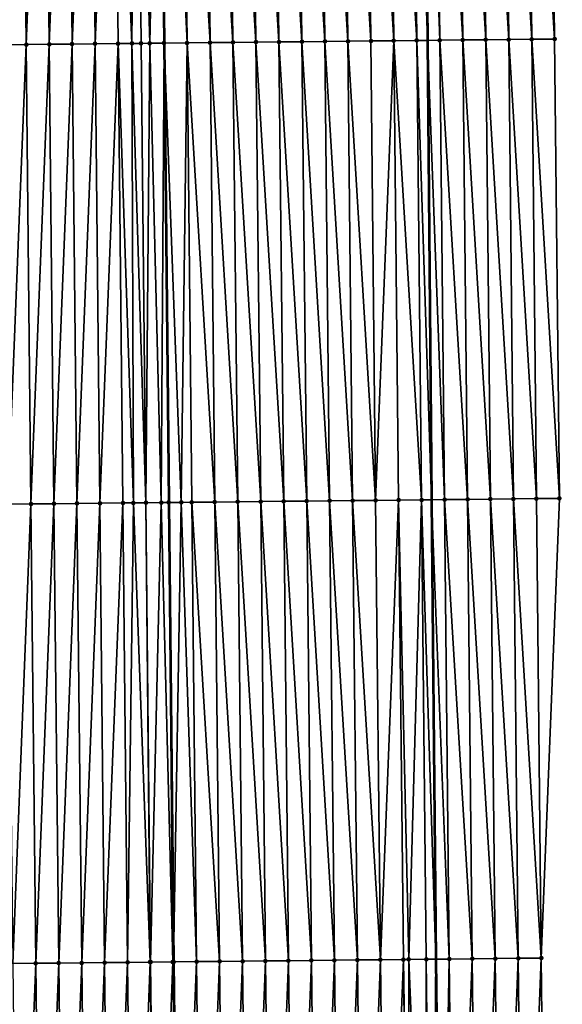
# Model space of a CAD drawing. Header units: feet. Extents: x 2007189 to 2022806, y 818621 to 837694.
# Tile 306 of 656: x 2011379 to 2011403, y 828425 to 828468. Entities that reach past the tile are written whole.
import ezdxf

# ---------------------------------------------------------------- set-up
doc = ezdxf.new("R2010")
doc.units = ezdxf.units.FT
doc.header["$MEASUREMENT"] = 0
for name, color, linetype, lineweight in [('EP_Travel Lane', 172, 'Continuous', 53), ('Road Shots', 141, 'Continuous', 100), ('Road X-Section', 40, 'Continuous', 13), ('STRIPING', 60, 'Continuous', 53)]:
    doc.layers.add(name, color=color, linetype=linetype, lineweight=lineweight)
doc.layers.add('I-77-MM17-21_SB-Surface-Border', color=7, linetype='Continuous')
doc.layers.add('I-77-MM17-21_SB-Surface-TIN', color=7, linetype='Continuous')

msp = doc.modelspace()

# ---------------------------------------------------------------- linework, layer by layer
at = {"layer": 'EP_Travel Lane'}
msp.add_polyline3d([(2011395.58455164, 828607.3902502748, 314.5817992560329), (2011395.768281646, 828587.3914331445, 314.459898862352), (2011395.952013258, 828567.3924413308, 314.361462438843), (2011396.135741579, 828547.3938077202, 314.214938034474), (2011396.319470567, 828527.3951014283, 314.0781827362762), (2011396.503200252, 828507.3963193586, 313.9515696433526), (2011396.686926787, 828487.3978801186, 313.7789906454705), (2011396.870653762, 828467.3993930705, 313.6128010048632), (2011397.054381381, 828447.4008358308, 313.4560295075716), (2011397.238109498, 828427.4022243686, 313.3065585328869), (2011397.466386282, 828407.4191252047, 313.202241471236), (2011397.702721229, 828387.420848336, 313.0820185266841), (2011397.939057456, 828367.4224631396, 312.9877514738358), (2011398.175394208, 828347.4240335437, 312.9041139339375)], dxfattribs=at)
at = {"layer": 'I-77-MM17-21_SB-Surface-Border', "color": 3, "linetype": 'Continuous', "lineweight": -3}
msp.add_polyline3d([(2011398.958411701, 828607.4260055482, 314.4802499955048), (2011400.165808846, 828587.4380073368, 314.3315114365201), (2011400.373261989, 828567.4394243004, 314.2112514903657), (2011400.580713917, 828547.4409584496, 314.0752339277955), (2011400.788166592, 828527.4424205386, 313.9489078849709), (2011401.995561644, 828507.4546241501, 313.773077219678), (2011402.203010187, 828487.4564845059, 313.5933249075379), (2011402.410460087, 828467.4582141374, 313.4310772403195), (2011402.617910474, 828447.4598968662, 313.2751229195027), (2011401.825418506, 828427.450835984, 313.1689540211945), (2011402.052226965, 828407.4726198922, 313.0491666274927), (2011402.282727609, 828387.4741896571, 312.9495928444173), (2011402.513229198, 828367.4756775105, 312.8696366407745), (2011402.743730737, 828347.4771696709, 312.788627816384)], dxfattribs=at)
at = {"layer": 'I-77-MM17-21_SB-Surface-TIN', "color": 128, "linetype": 'Continuous', "lineweight": -3}
for points in [[(2011385.416961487, 828487.2805172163, 313.8400479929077), (2011385.411385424, 828467.2801110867, 313.6678773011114), (2011385.481719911, 828487.2811886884, 313.8400872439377)], [(2011386.411338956, 828467.290505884, 313.6649406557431), (2011385.481719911, 828487.2811886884, 313.8400872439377), (2011385.411385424, 828467.2801110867, 313.6678773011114)], [(2011386.411338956, 828467.290505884, 313.6649406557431), (2011386.203889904, 828487.288694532, 313.8381434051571), (2011385.481719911, 828487.2811886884, 313.8400872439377)], [(2011387.411284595, 828467.3009328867, 313.657672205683), (2011387.203835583, 828487.299117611, 313.8314020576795), (2011386.203889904, 828487.288694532, 313.8381434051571)], [(2011386.411338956, 828467.290505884, 313.6649406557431), (2011387.411284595, 828467.3009328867, 313.657672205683), (2011386.203889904, 828487.288694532, 313.8381434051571)], [(2011388.411230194, 828467.3113637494, 313.6498858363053), (2011388.203781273, 828487.3095396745, 313.8247969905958), (2011387.203835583, 828487.299117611, 313.8314020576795)], [(2011387.411284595, 828467.3009328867, 313.657672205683), (2011388.411230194, 828467.3113637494, 313.6498858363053), (2011387.203835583, 828487.299117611, 313.8314020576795)], [(2011389.411176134, 828467.3217616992, 313.646515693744), (2011389.2037271, 828487.3199485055, 313.8199674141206), (2011388.203781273, 828487.3095396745, 313.8247969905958)], [(2011388.411230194, 828467.3113637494, 313.6498858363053), (2011389.411176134, 828467.3217616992, 313.646515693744), (2011388.203781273, 828487.3095396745, 313.8247969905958)], [(2011390.411122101, 828467.3321570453, 313.643494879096), (2011390.203673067, 828487.3303439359, 313.8169359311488), (2011389.2037271, 828487.3199485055, 313.8199674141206)], [(2011389.411176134, 828467.3217616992, 313.646515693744), (2011390.411122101, 828467.3321570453, 313.643494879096), (2011389.2037271, 828487.3199485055, 313.8199674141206)], [(2011391.411068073, 828467.3425519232, 313.6405368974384), (2011391.203618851, 828487.3407569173, 313.8115494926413), (2011390.203673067, 828487.3303439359, 313.8169359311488)], [(2011390.411122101, 828467.3321570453, 313.643494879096), (2011391.411068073, 828467.3425519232, 313.6405368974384), (2011390.203673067, 828487.3303439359, 313.8169359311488)], [(2011392.411014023, 828467.3529489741, 313.6372873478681), (2011392.203564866, 828487.3511476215, 313.8091521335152), (2011391.203618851, 828487.3407569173, 313.8115494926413)], [(2011391.411068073, 828467.3425519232, 313.6405368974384), (2011392.411014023, 828467.3529489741, 313.6372873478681), (2011391.203618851, 828487.3407569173, 313.8115494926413)], [(2011393.410959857, 828467.3633571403, 313.6325463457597), (2011393.203510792, 828487.361547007, 313.8055899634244), (2011392.203564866, 828487.3511476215, 313.8091521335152)], [(2011392.411014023, 828467.3529489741, 313.6372873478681), (2011393.410959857, 828467.3633571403, 313.6325463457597), (2011392.203564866, 828487.3511476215, 313.8091521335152)], [(2011394.410905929, 828467.3737423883, 313.6308804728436), (2011394.203456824, 828487.3719361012, 313.8034086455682), (2011393.203510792, 828487.361547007, 313.8055899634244)], [(2011393.410959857, 828467.3633571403, 313.6325463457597), (2011394.410905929, 828467.3737423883, 313.6308804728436), (2011393.203510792, 828487.361547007, 313.8055899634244)], [(2011395.410852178, 828467.3841104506, 313.6315205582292), (2011395.203402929, 828487.3823181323, 313.8021750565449), (2011394.203456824, 828487.3719361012, 313.8034086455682)], [(2011394.410905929, 828467.3737423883, 313.6308804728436), (2011395.410852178, 828467.3841104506, 313.6315205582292), (2011394.203456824, 828487.3719361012, 313.8034086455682)], [(2011396.410797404, 828467.3945773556, 313.6188981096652), (2011396.203348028, 828487.3927972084, 313.787920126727), (2011395.203402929, 828487.3823181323, 313.8021750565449)], [(2011395.410852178, 828467.3841104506, 313.6315205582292), (2011396.410797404, 828467.3945773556, 313.6188981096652), (2011395.203402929, 828487.3823181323, 313.8021750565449)], [(2011396.203348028, 828487.3927972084, 313.787920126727), (2011396.870653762, 828467.3993930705, 313.6128010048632), (2011396.686926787, 828487.3978801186, 313.7789906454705)], [(2011396.410797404, 828467.3945773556, 313.6188981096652), (2011396.870653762, 828467.3993930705, 313.6128010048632), (2011396.203348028, 828487.3927972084, 313.787920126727)], [(2011397.410742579, 828467.405048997, 313.6056401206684), (2011397.203292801, 828487.4033076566, 313.7694557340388), (2011396.686926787, 828487.3978801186, 313.7789906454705)], [(2011397.410742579, 828467.405048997, 313.6056401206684), (2011396.686926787, 828487.3978801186, 313.7789906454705), (2011396.870653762, 828467.3993930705, 313.6128010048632)], [(2011398.410686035, 828467.4156864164, 313.5701383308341), (2011398.203235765, 828487.4139925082, 313.7275901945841), (2011397.203292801, 828487.4033076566, 313.7694557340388)], [(2011397.410742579, 828467.405048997, 313.6056401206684), (2011398.410686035, 828467.4156864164, 313.5701383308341), (2011397.203292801, 828487.4033076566, 313.7694557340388)], [(2011399.410629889, 828467.4262854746, 313.5397837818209), (2011399.203179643, 828487.424589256, 313.6975462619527), (2011398.203235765, 828487.4139925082, 313.7275901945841)], [(2011398.410686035, 828467.4156864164, 313.5701383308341), (2011399.410629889, 828467.4262854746, 313.5397837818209), (2011398.203235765, 828487.4139925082, 313.7275901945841)], [(2011400.410573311, 828467.4369262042, 313.5038378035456), (2011400.203123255, 828487.4352116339, 313.6640633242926), (2011399.203179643, 828487.424589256, 313.6975462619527)], [(2011399.410629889, 828467.4262854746, 313.5397837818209), (2011400.410573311, 828467.4369262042, 313.5038378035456), (2011399.203179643, 828487.424589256, 313.6975462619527)], [(2011401.41051669, 828467.4475710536, 313.467339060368), (2011401.203066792, 828487.4458412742, 313.6296059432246), (2011400.203123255, 828487.4352116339, 313.6640633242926)], [(2011400.410573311, 828467.4369262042, 313.5038378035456), (2011401.41051669, 828467.4475710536, 313.467339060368), (2011400.203123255, 828487.4352116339, 313.6640633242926)], [(2011402.410460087, 828467.4582141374, 313.4310772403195), (2011402.203010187, 828487.4564845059, 313.5933249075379), (2011401.203066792, 828487.4458412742, 313.6296059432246)], [(2011401.41051669, 828467.4475710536, 313.467339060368), (2011402.410460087, 828467.4582141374, 313.4310772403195), (2011401.203066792, 828487.4458412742, 313.6296059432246)], [(2011378.411765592, 828467.2078855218, 313.6163278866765), (2011379.204262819, 828487.2164394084, 313.7905452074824), (2011378.204315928, 828487.2061331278, 313.7816147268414)], [(2011378.411765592, 828467.2078855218, 313.6163278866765), (2011379.411712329, 828467.2182067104, 313.6232573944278), (2011379.204262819, 828487.2164394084, 313.7905452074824)], [(2011379.411712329, 828467.2182067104, 313.6232573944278), (2011380.204209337, 828487.2267815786, 313.7946600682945), (2011379.204262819, 828487.2164394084, 313.7905452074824)], [(2011379.411712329, 828467.2182067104, 313.6232573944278), (2011380.411658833, 828467.2285502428, 313.6271888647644), (2011380.204209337, 828487.2267815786, 313.7946600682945)], [(2011380.411658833, 828467.2285502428, 313.6271888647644), (2011381.204155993, 828487.2371105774, 313.8005422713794), (2011380.204209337, 828487.2267815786, 313.7946600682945)], [(2011380.411658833, 828467.2285502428, 313.6271888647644), (2011381.411605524, 828467.238875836, 313.6335273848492), (2011381.204155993, 828487.2371105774, 313.8005422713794)], [(2011381.411605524, 828467.238875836, 313.6335273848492), (2011382.204102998, 828487.247405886, 313.8109449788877), (2011381.204155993, 828487.2371105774, 313.8005422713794)], [(2011381.411605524, 828467.238875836, 313.6335273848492), (2011382.411552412, 828467.2491824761, 313.6424090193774), (2011382.204102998, 828487.247405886, 313.8109449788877)], [(2011382.411552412, 828467.2491824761, 313.6424090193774), (2011383.204050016, 828487.2576999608, 313.8215132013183), (2011382.204102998, 828487.247405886, 313.8109449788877)], [(2011382.411552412, 828467.2491824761, 313.6424090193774), (2011383.411499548, 828467.2594650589, 313.6545186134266), (2011383.204050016, 828487.2576999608, 313.8215132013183)], [(2011384.015725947, 828467.2656701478, 313.6629424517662), (2011384.203997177, 828487.2679802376, 313.8339328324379), (2011383.204050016, 828487.2576999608, 313.8215132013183)], [(2011383.411499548, 828467.2594650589, 313.6545186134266), (2011384.015725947, 828467.2656701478, 313.6629424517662), (2011383.204050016, 828487.2576999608, 313.8215132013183)], [(2011384.015725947, 828467.2656701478, 313.6629424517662), (2011384.41144674, 828467.2697422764, 313.6673480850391), (2011384.203997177, 828487.2679802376, 313.8339328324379)], [(2011384.792637, 828467.2736838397, 313.6690482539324), (2011385.203936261, 828487.2783105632, 313.8396264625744), (2011384.203997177, 828487.2679802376, 313.8339328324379)], [(2011384.41144674, 828467.2697422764, 313.6673480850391), (2011384.792637, 828467.2736838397, 313.6690482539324), (2011384.203997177, 828487.2679802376, 313.8339328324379)], [(2011384.792637, 828467.2736838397, 313.6690482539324), (2011385.411385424, 828467.2801110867, 313.6678773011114), (2011385.203936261, 828487.2783105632, 313.8396264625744)], [(2011385.416961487, 828487.2805172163, 313.8400479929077), (2011385.203936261, 828487.2783105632, 313.8396264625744), (2011385.411385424, 828467.2801110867, 313.6678773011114)], [(2011378.619215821, 828447.2095834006, 313.4583557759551), (2011379.411712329, 828467.2182067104, 313.6232573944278), (2011378.411765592, 828467.2078855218, 313.6163278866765)], [(2011378.619215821, 828447.2095834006, 313.4583557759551), (2011379.619162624, 828447.219898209, 313.4661407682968), (2011379.411712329, 828467.2182067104, 313.6232573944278)], [(2011379.619162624, 828447.219898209, 313.4661407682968), (2011380.411658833, 828467.2285502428, 313.6271888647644), (2011379.411712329, 828467.2182067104, 313.6232573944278)], [(2011379.619162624, 828447.219898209, 313.4661407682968), (2011380.619108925, 828447.23026137, 313.467437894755), (2011380.411658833, 828467.2285502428, 313.6271888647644)], [(2011380.619108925, 828447.23026137, 313.467437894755), (2011381.411605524, 828467.238875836, 313.6335273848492), (2011380.411658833, 828467.2285502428, 313.6271888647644)], [(2011380.619108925, 828447.23026137, 313.467437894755), (2011381.619055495, 828447.240598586, 313.4722162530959), (2011381.411605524, 828467.238875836, 313.6335273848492)], [(2011381.619055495, 828447.240598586, 313.4722162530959), (2011382.411552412, 828467.2491824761, 313.6424090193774), (2011381.411605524, 828467.238875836, 313.6335273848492)], [(2011381.619055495, 828447.240598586, 313.4722162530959), (2011382.619002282, 828447.2509149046, 313.4797985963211), (2011382.411552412, 828467.2491824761, 313.6424090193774)], [(2011382.619002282, 828447.2509149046, 313.4797985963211), (2011383.411499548, 828467.2594650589, 313.6545186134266), (2011382.411552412, 828467.2491824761, 313.6424090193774)], [(2011382.619002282, 828447.2509149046, 313.4797985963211), (2011383.618949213, 828447.2612173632, 313.4892406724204), (2011383.411499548, 828467.2594650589, 313.6545186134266)], [(2011384.075906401, 828447.2659176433, 313.4945955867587), (2011384.015725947, 828467.2656701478, 313.6629424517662), (2011383.411499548, 828467.2594650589, 313.6545186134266)], [(2011383.618949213, 828447.2612173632, 313.4892406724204), (2011384.075906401, 828447.2659176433, 313.4945955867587), (2011383.411499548, 828467.2594650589, 313.6545186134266)], [(2011384.618896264, 828447.2715082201, 313.5002394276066), (2011384.41144674, 828467.2697422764, 313.6673480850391), (2011384.015725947, 828467.2656701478, 313.6629424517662)], [(2011384.075906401, 828447.2659176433, 313.4945955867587), (2011384.618896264, 828447.2715082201, 313.5002394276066), (2011384.015725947, 828467.2656701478, 313.6629424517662)], [(2011384.618896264, 828447.2715082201, 313.5002394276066), (2011384.792637, 828467.2736838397, 313.6690482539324), (2011384.41144674, 828467.2697422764, 313.6673480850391)], [(2011384.618896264, 828447.2715082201, 313.5002394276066), (2011385.287937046, 828447.2784310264, 313.5025755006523), (2011384.792637, 828467.2736838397, 313.6690482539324)], [(2011385.287937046, 828447.2784310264, 313.5025755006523), (2011385.411385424, 828467.2801110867, 313.6678773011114), (2011384.792637, 828467.2736838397, 313.6690482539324)], [(2011385.287937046, 828447.2784310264, 313.5025755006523), (2011385.618835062, 828447.2818658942, 313.5022622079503), (2011385.411385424, 828467.2801110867, 313.6678773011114)], [(2011386.162937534, 828447.2875129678, 313.5018746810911), (2011386.411338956, 828467.290505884, 313.6649406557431), (2011385.411385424, 828467.2801110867, 313.6678773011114)], [(2011386.162937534, 828447.2875129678, 313.5018746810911), (2011385.411385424, 828467.2801110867, 313.6678773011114), (2011385.618835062, 828447.2818658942, 313.5022622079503)], [(2011386.162937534, 828447.2875129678, 313.5018746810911), (2011386.618788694, 828447.2922510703, 313.5006159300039), (2011386.411338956, 828467.290505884, 313.6649406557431)], [(2011387.618734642, 828447.3026482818, 313.4973441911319), (2011387.411284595, 828467.3009328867, 313.657672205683), (2011386.411338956, 828467.290505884, 313.6649406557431)], [(2011386.618788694, 828447.2922510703, 313.5006159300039), (2011387.618734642, 828447.3026482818, 313.4973441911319), (2011386.411338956, 828467.290505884, 313.6649406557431)], [(2011388.618680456, 828447.3130584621, 313.4923323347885), (2011388.411230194, 828467.3113637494, 313.6498858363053), (2011387.411284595, 828467.3009328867, 313.657672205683)], [(2011387.618734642, 828447.3026482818, 313.4973441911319), (2011388.618680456, 828447.3130584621, 313.4923323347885), (2011387.411284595, 828467.3009328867, 313.657672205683)], [(2011389.618626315, 828447.3234641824, 313.4879188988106), (2011389.411176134, 828467.3217616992, 313.646515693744), (2011388.411230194, 828467.3113637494, 313.6498858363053)], [(2011388.618680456, 828447.3130584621, 313.4923323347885), (2011389.618626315, 828447.3234641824, 313.4879188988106), (2011388.411230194, 828467.3113637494, 313.6498858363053)], [(2011390.61857237, 828447.3338511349, 313.4860237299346), (2011390.411122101, 828467.3321570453, 313.643494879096), (2011389.411176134, 828467.3217616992, 313.646515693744)], [(2011389.618626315, 828447.3234641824, 313.4879188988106), (2011390.61857237, 828447.3338511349, 313.4860237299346), (2011389.411176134, 828467.3217616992, 313.646515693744)], [(2011391.618518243, 828447.3442555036, 313.4817916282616), (2011391.411068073, 828467.3425519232, 313.6405368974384), (2011390.411122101, 828467.3321570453, 313.643494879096)], [(2011390.61857237, 828447.3338511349, 313.4860237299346), (2011391.618518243, 828447.3442555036, 313.4817916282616), (2011390.411122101, 828467.3321570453, 313.643494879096)], [(2011392.618464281, 828447.3546440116, 313.4796877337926), (2011392.411014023, 828467.3529489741, 313.6372873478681), (2011391.411068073, 828467.3425519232, 313.6405368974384)], [(2011391.618518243, 828447.3442555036, 313.4817916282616), (2011392.618464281, 828447.3546440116, 313.4796877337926), (2011391.411068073, 828467.3425519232, 313.6405368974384)], [(2011393.618410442, 828447.3650206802, 313.4791724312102), (2011393.410959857, 828467.3633571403, 313.6325463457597), (2011392.411014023, 828467.3529489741, 313.6372873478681)], [(2011392.618464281, 828447.3546440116, 313.4796877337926), (2011393.618410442, 828447.3650206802, 313.4791724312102), (2011392.411014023, 828467.3529489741, 313.6372873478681)], [(2011394.61835625, 828447.375431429, 313.4740842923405), (2011394.410905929, 828467.3737423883, 313.6308804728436), (2011393.410959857, 828467.3633571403, 313.6325463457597)], [(2011393.618410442, 828447.3650206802, 313.4791724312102), (2011394.61835625, 828447.375431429, 313.4740842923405), (2011393.410959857, 828467.3633571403, 313.6325463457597)], [(2011394.61835625, 828447.375431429, 313.4740842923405), (2011395.410852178, 828467.3841104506, 313.6315205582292), (2011394.410905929, 828467.3737423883, 313.6308804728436)], [(2011394.61835625, 828447.375431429, 313.4740842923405), (2011395.618302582, 828447.3857915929, 313.4757835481), (2011395.410852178, 828467.3841104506, 313.6315205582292)], [(2011396.618247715, 828447.3962673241, 313.4619761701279), (2011396.410797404, 828467.3945773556, 313.6188981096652), (2011395.410852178, 828467.3841104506, 313.6315205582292)], [(2011395.618302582, 828447.3857915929, 313.4757835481), (2011396.618247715, 828447.3962673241, 313.4619761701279), (2011395.410852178, 828467.3841104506, 313.6315205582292)], [(2011396.410797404, 828467.3945773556, 313.6188981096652), (2011397.054381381, 828447.4008358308, 313.4560295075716), (2011396.870653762, 828467.3993930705, 313.6128010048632)], [(2011396.618247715, 828447.3962673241, 313.4619761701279), (2011397.054381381, 828447.4008358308, 313.4560295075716), (2011396.410797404, 828467.3945773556, 313.6188981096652)], [(2011397.618192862, 828447.4067417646, 313.4483419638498), (2011397.410742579, 828467.405048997, 313.6056401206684), (2011396.870653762, 828467.3993930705, 313.6128010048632)], [(2011397.618192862, 828447.4067417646, 313.4483419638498), (2011396.870653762, 828467.3993930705, 313.6128010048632), (2011397.054381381, 828447.4008358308, 313.4560295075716)], [(2011398.618135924, 828447.4174171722, 313.4077423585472), (2011398.410686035, 828467.4156864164, 313.5701383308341), (2011397.410742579, 828467.405048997, 313.6056401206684)], [(2011397.618192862, 828447.4067417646, 313.4483419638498), (2011398.618135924, 828447.4174171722, 313.4077423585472), (2011397.410742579, 828467.405048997, 313.6056401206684)], [(2011399.618079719, 828447.4280219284, 313.376622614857), (2011399.410629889, 828467.4262854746, 313.5397837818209), (2011398.410686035, 828467.4156864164, 313.5701383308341)], [(2011398.618135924, 828447.4174171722, 313.4077423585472), (2011399.618079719, 828447.4280219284, 313.376622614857), (2011398.410686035, 828467.4156864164, 313.5701383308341)], [(2011400.618023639, 828447.438614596, 313.3471249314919), (2011400.410573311, 828467.4369262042, 313.5038378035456), (2011399.410629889, 828467.4262854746, 313.5397837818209)], [(2011399.618079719, 828447.4280219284, 313.376622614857), (2011400.618023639, 828447.438614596, 313.3471249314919), (2011399.410629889, 828467.4262854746, 313.5397837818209)], [(2011401.617967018, 828447.449259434, 313.3106270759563), (2011401.41051669, 828467.4475710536, 313.467339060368), (2011400.410573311, 828467.4369262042, 313.5038378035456)], [(2011400.618023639, 828447.438614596, 313.3471249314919), (2011401.617967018, 828447.449259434, 313.3106270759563), (2011400.410573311, 828467.4369262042, 313.5038378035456)], [(2011402.617910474, 828447.4598968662, 313.2751229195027), (2011402.410460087, 828467.4582141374, 313.4310772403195), (2011401.41051669, 828467.4475710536, 313.467339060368)], [(2011401.617967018, 828447.449259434, 313.3106270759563), (2011402.617910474, 828447.4598968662, 313.2751229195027), (2011401.41051669, 828467.4475710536, 313.467339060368)], [(2011399.825530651, 828427.4296520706, 313.2277561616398), (2011399.618079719, 828447.4280219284, 313.376622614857), (2011398.618135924, 828447.4174171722, 313.4077423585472)], [(2011400.825474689, 828427.4402333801, 313.1997837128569), (2011400.618023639, 828447.438614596, 313.3471249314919), (2011399.618079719, 828447.4280219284, 313.376622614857)], [(2011399.825530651, 828427.4296520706, 313.2277561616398), (2011400.825474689, 828427.4402333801, 313.1997837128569), (2011399.618079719, 828447.4280219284, 313.376622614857)], [(2011401.825418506, 828427.450835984, 313.1689540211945), (2011401.617967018, 828447.449259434, 313.3106270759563), (2011400.618023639, 828447.438614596, 313.3471249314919)], [(2011400.825474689, 828427.4402333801, 313.1997837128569), (2011401.825418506, 828427.450835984, 313.1689540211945), (2011400.618023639, 828447.438614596, 313.3471249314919)], [(2011401.825418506, 828427.450835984, 313.1689540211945), (2011402.617910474, 828447.4598968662, 313.2751229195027), (2011401.617967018, 828447.449259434, 313.3106270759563)], [(2011378.826666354, 828427.2112520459, 313.3042968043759), (2011379.619162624, 828447.219898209, 313.4661407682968), (2011378.619215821, 828447.2095834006, 313.4583557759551)], [(2011378.826666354, 828427.2112520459, 313.3042968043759), (2011379.826612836, 828427.2215977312, 313.3079400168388), (2011379.619162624, 828447.219898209, 313.4661407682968)], [(2011379.826612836, 828427.2215977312, 313.3079400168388), (2011380.619108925, 828447.23026137, 313.467437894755), (2011379.619162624, 828447.219898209, 313.4661407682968)], [(2011379.826612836, 828427.2215977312, 313.3079400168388), (2011380.826559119, 828427.2319626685, 313.3090000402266), (2011380.619108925, 828447.23026137, 313.467437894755)], [(2011380.826559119, 828427.2319626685, 313.3090000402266), (2011381.619055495, 828447.240598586, 313.4722162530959), (2011380.619108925, 828447.23026137, 313.467437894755)], [(2011380.826559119, 828427.2319626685, 313.3090000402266), (2011381.826505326, 828427.242334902, 313.3090810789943), (2011381.619055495, 828447.240598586, 313.4722162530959)], [(2011381.826505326, 828427.242334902, 313.3090810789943), (2011382.619002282, 828447.2509149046, 313.4797985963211), (2011381.619055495, 828447.240598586, 313.4722162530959)], [(2011381.826505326, 828427.242334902, 313.3090810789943), (2011382.826451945, 828427.2526673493, 313.3145005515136), (2011382.619002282, 828447.2509149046, 313.4797985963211)], [(2011382.826451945, 828427.2526673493, 313.3145005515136), (2011383.618949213, 828447.2612173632, 313.4892406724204), (2011382.619002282, 828447.2509149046, 313.4797985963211)], [(2011382.826451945, 828427.2526673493, 313.3145005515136), (2011383.826398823, 828427.262974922, 313.3232576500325), (2011383.618949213, 828447.2612173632, 313.4892406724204)], [(2011383.826398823, 828427.262974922, 313.3232576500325), (2011384.075906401, 828447.2659176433, 313.4945955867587), (2011383.618949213, 828447.2612173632, 313.4892406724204)], [(2011383.826398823, 828427.262974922, 313.3232576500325), (2011384.806555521, 828427.273057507, 313.3346573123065), (2011384.075906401, 828447.2659176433, 313.4945955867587)], [(2011384.806555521, 828427.273057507, 313.3346573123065), (2011384.618896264, 828447.2715082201, 313.5002394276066), (2011384.075906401, 828447.2659176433, 313.4945955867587)], [(2011384.826345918, 828427.2732615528, 313.3348247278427), (2011385.287937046, 828447.2784310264, 313.5025755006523), (2011384.618896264, 828447.2715082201, 313.5002394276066)], [(2011384.806555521, 828427.273057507, 313.3346573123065), (2011384.826345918, 828427.2732615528, 313.3348247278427), (2011384.618896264, 828447.2715082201, 313.5002394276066)], [(2011384.826345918, 828427.2732615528, 313.3348247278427), (2011385.793169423, 828427.2832614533, 313.3387613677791), (2011385.287937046, 828447.2784310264, 313.5025755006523)], [(2011385.793169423, 828427.2832614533, 313.3387613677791), (2011385.618835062, 828447.2818658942, 313.5022622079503), (2011385.287937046, 828447.2784310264, 313.5025755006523)], [(2011386.162937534, 828447.2875129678, 313.5018746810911), (2011385.618835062, 828447.2818658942, 313.5022622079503), (2011385.826284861, 828427.2836051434, 313.3387384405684)], [(2011385.793169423, 828427.2832614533, 313.3387613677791), (2011385.826284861, 828427.2836051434, 313.3387384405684), (2011385.618835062, 828447.2818658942, 313.5022622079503)], [(2011386.826238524, 828427.2939874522, 313.3374781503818), (2011386.162937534, 828447.2875129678, 313.5018746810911), (2011385.826284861, 828427.2836051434, 313.3387384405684)], [(2011386.826238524, 828427.2939874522, 313.3374781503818), (2011386.618788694, 828447.2922510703, 313.5006159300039), (2011386.162937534, 828447.2875129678, 313.5018746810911)], [(2011387.826184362, 828427.3043953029, 313.3327801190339), (2011387.618734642, 828447.3026482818, 313.4973441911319), (2011386.618788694, 828447.2922510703, 313.5006159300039)], [(2011386.826238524, 828427.2939874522, 313.3374781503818), (2011387.826184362, 828427.3043953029, 313.3327801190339), (2011386.618788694, 828447.2922510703, 313.5006159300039)], [(2011388.826130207, 828427.3148024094, 313.3281819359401), (2011388.618680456, 828447.3130584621, 313.4923323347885), (2011387.618734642, 828447.3026482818, 313.4973441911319)], [(2011387.826184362, 828427.3043953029, 313.3327801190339), (2011388.826130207, 828427.3148024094, 313.3281819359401), (2011387.618734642, 828447.3026482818, 313.4973441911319)], [(2011389.826076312, 828427.3251845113, 313.3269388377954), (2011389.618626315, 828447.3234641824, 313.4879188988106), (2011388.618680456, 828447.3130584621, 313.4923323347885)], [(2011388.826130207, 828427.3148024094, 313.3281819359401), (2011389.826076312, 828427.3251845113, 313.3269388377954), (2011388.618680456, 828447.3130584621, 313.4923323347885)], [(2011390.826022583, 828427.3355505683, 313.3278486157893), (2011390.61857237, 828447.3338511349, 313.4860237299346), (2011389.618626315, 828447.3234641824, 313.4879188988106)], [(2011389.826076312, 828427.3251845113, 313.3269388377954), (2011390.826022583, 828427.3355505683, 313.3278486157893), (2011389.618626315, 828447.3234641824, 313.4879188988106)], [(2011391.82596871, 828427.3459304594, 313.3269021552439), (2011391.618518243, 828447.3442555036, 313.4817916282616), (2011390.61857237, 828447.3338511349, 313.4860237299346)], [(2011390.826022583, 828427.3355505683, 313.3278486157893), (2011391.82596871, 828427.3459304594, 313.3269021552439), (2011390.61857237, 828447.3338511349, 313.4860237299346)], [(2011392.825914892, 828427.3563051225, 313.3266571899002), (2011392.618464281, 828447.3546440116, 313.4796877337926), (2011391.618518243, 828447.3442555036, 313.4817916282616)], [(2011391.82596871, 828427.3459304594, 313.3269021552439), (2011392.825914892, 828427.3563051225, 313.3266571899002), (2011391.618518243, 828447.3442555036, 313.4817916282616)], [(2011393.825860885, 828427.3666979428, 313.3239759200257), (2011393.618410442, 828447.3650206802, 313.4791724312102), (2011392.618464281, 828447.3546440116, 313.4796877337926)], [(2011392.825914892, 828427.3563051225, 313.3266571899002), (2011393.825860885, 828427.3666979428, 313.3239759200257), (2011392.618464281, 828447.3546440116, 313.4796877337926)], [(2011394.825806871, 828427.3770914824, 313.3211981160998), (2011394.61835625, 828447.375431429, 313.4740842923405), (2011393.618410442, 828447.3650206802, 313.4791724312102)], [(2011393.825860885, 828427.3666979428, 313.3239759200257), (2011394.825806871, 828427.3770914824, 313.3211981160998), (2011393.618410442, 828447.3650206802, 313.4791724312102)], [(2011394.825806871, 828427.3770914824, 313.3211981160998), (2011395.618302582, 828447.3857915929, 313.4757835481), (2011394.61835625, 828447.375431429, 313.4740842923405)], [(2011394.825806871, 828427.3770914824, 313.3211981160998), (2011395.825753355, 828427.3874370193, 313.3248612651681), (2011395.618302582, 828447.3857915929, 313.4757835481)], [(2011396.06337769, 828427.3899023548, 313.3248124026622), (2011396.618247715, 828447.3962673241, 313.4619761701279), (2011395.618302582, 828447.3857915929, 313.4757835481)], [(2011395.825753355, 828427.3874370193, 313.3248612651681), (2011396.06337769, 828427.3899023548, 313.3248124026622), (2011395.618302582, 828447.3857915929, 313.4757835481)], [(2011396.06337769, 828427.3899023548, 313.3248124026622), (2011396.825698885, 828427.3978745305, 313.3161834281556), (2011396.618247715, 828447.3962673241, 313.4619761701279)], [(2011396.618247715, 828447.3962673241, 313.4619761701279), (2011397.238109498, 828427.4022243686, 313.3065585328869), (2011397.054381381, 828447.4008358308, 313.4560295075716)], [(2011396.825698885, 828427.3978745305, 313.3161834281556), (2011397.238109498, 828427.4022243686, 313.3065585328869), (2011396.618247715, 828447.3962673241, 313.4619761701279)], [(2011397.825643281, 828427.4084212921, 313.2928465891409), (2011397.618192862, 828447.4067417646, 313.4483419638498), (2011397.054381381, 828447.4008358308, 313.4560295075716)], [(2011397.825643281, 828427.4084212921, 313.2928465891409), (2011397.054381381, 828447.4008358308, 313.4560295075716), (2011397.238109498, 828427.4022243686, 313.3065585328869)], [(2011398.82558618, 828427.4191124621, 313.2501332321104), (2011398.618135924, 828447.4174171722, 313.4077423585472), (2011397.618192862, 828447.4067417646, 313.4483419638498)], [(2011397.825643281, 828427.4084212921, 313.2928465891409), (2011398.82558618, 828427.4191124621, 313.2501332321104), (2011397.618192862, 828447.4067417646, 313.4483419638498)], [(2011398.82558618, 828427.4191124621, 313.2501332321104), (2011399.825530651, 828427.4296520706, 313.2277561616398), (2011398.618135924, 828447.4174171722, 313.4077423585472)], [(2011385.053363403, 828407.2760543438, 313.2020383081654), (2011385.793169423, 828427.2832614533, 313.3387613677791), (2011384.826345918, 828427.2732615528, 313.3348247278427)], [(2011385.053363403, 828407.2760543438, 313.2020383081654), (2011386.053289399, 828407.2875654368, 313.2053919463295), (2011385.793169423, 828427.2832614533, 313.3387613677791)], [(2011385.793169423, 828427.2832614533, 313.3387613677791), (2011386.053289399, 828407.2875654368, 313.2053919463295), (2011385.826284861, 828427.2836051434, 313.3387384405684)], [(2011386.826238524, 828427.2939874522, 313.3374781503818), (2011385.826284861, 828427.2836051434, 313.3387384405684), (2011386.053289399, 828407.2875654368, 313.2053919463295)], [(2011387.053230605, 828407.2991015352, 313.2027934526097), (2011386.826238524, 828427.2939874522, 313.3374781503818), (2011386.053289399, 828407.2875654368, 313.2053919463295)], [(2011387.053230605, 828407.2991015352, 313.2027934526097), (2011387.826184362, 828427.3043953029, 313.3327801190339), (2011386.826238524, 828427.2939874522, 313.3374781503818)], [(2011387.053230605, 828407.2991015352, 313.2027934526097), (2011388.053164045, 828407.3106391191, 313.199817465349), (2011387.826184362, 828427.3043953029, 313.3327801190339)], [(2011388.053164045, 828407.3106391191, 313.199817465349), (2011388.826130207, 828427.3148024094, 313.3281819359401), (2011387.826184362, 828427.3043953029, 313.3327801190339)], [(2011388.053164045, 828407.3106391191, 313.199817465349), (2011389.053097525, 828407.3221732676, 313.1976650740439), (2011388.826130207, 828427.3148024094, 313.3281819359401)], [(2011389.053097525, 828407.3221732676, 313.1976650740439), (2011389.826076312, 828427.3251845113, 313.3269388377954), (2011388.826130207, 828427.3148024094, 313.3281819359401)], [(2011389.053097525, 828407.3221732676, 313.1976650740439), (2011390.053031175, 828407.3336925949, 313.1990659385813), (2011389.826076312, 828427.3251845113, 313.3269388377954)], [(2011390.053031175, 828407.3336925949, 313.1990659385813), (2011390.826022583, 828427.3355505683, 313.3278486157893), (2011389.826076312, 828427.3251845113, 313.3269388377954)], [(2011390.053031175, 828407.3336925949, 313.1990659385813), (2011391.052964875, 828407.3452076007, 313.2015028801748), (2011390.826022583, 828427.3355505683, 313.3278486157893)], [(2011391.052964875, 828407.3452076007, 313.2015028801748), (2011391.82596871, 828427.3459304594, 313.3269021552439), (2011390.826022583, 828427.3355505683, 313.3278486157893)], [(2011391.052964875, 828407.3452076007, 313.2015028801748), (2011392.052898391, 828407.3567385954, 313.2001066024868), (2011391.82596871, 828427.3459304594, 313.3269021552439)], [(2011392.052898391, 828407.3567385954, 313.2001066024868), (2011392.825914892, 828427.3563051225, 313.3266571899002), (2011391.82596871, 828427.3459304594, 313.3269021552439)], [(2011392.052898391, 828407.3567385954, 313.2001066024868), (2011393.052831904, 828407.3682698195, 313.1986553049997), (2011392.825914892, 828427.3563051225, 313.3266571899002)], [(2011393.052831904, 828407.3682698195, 313.1986553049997), (2011393.825860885, 828427.3666979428, 313.3239759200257), (2011392.825914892, 828427.3563051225, 313.3266571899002)], [(2011393.052831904, 828407.3682698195, 313.1986553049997), (2011394.05276557, 828407.3797878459, 313.2003680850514), (2011393.825860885, 828427.3666979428, 313.3239759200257)], [(2011394.05276557, 828407.3797878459, 313.2003680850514), (2011394.825806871, 828427.3770914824, 313.3211981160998), (2011393.825860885, 828427.3666979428, 313.3239759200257)], [(2011394.05276557, 828407.3797878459, 313.2003680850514), (2011395.052699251, 828407.391304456, 313.2024203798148), (2011394.825806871, 828427.3770914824, 313.3211981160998)], [(2011395.052699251, 828407.391304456, 313.2024203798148), (2011395.825753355, 828427.3874370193, 313.3248612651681), (2011394.825806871, 828427.3770914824, 313.3211981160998)], [(2011395.052699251, 828407.391304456, 313.2024203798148), (2011396.052633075, 828407.4028087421, 313.2074272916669), (2011395.825753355, 828427.3874370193, 313.3248612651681)], [(2011396.116754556, 828407.4035458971, 313.207883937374), (2011396.06337769, 828427.3899023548, 313.3248124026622), (2011395.825753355, 828427.3874370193, 313.3248612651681)], [(2011396.052633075, 828407.4028087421, 313.2074272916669), (2011396.116754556, 828407.4035458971, 313.207883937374), (2011395.825753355, 828427.3874370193, 313.3248612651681)], [(2011396.876037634, 828407.412281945, 313.2115755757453), (2011396.825698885, 828427.3978745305, 313.3161834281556), (2011396.06337769, 828427.3899023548, 313.3248124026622)], [(2011396.116754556, 828407.4035458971, 313.207883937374), (2011396.876037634, 828407.412281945, 313.2115755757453), (2011396.06337769, 828427.3899023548, 313.3248124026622)], [(2011397.052566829, 828407.4143190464, 313.2109913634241), (2011397.238109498, 828427.4022243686, 313.3065585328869), (2011396.825698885, 828427.3978745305, 313.3161834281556)], [(2011396.876037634, 828407.412281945, 313.2115755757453), (2011396.961746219, 828407.4132704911, 313.2114139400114), (2011396.825698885, 828427.3978745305, 313.3161834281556)], [(2011396.961746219, 828407.4132704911, 313.2114139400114), (2011397.052566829, 828407.4143190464, 313.2109913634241), (2011396.825698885, 828427.3978745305, 313.3161834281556)], [(2011397.052566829, 828407.4143190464, 313.2109913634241), (2011397.466386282, 828407.4191252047, 313.202241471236), (2011397.238109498, 828427.4022243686, 313.3065585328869)], [(2011397.825643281, 828427.4084212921, 313.2928465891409), (2011397.238109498, 828427.4022243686, 313.3065585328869), (2011397.466386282, 828407.4191252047, 313.202241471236)], [(2011398.052499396, 828407.4259324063, 313.1898485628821), (2011397.825643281, 828427.4084212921, 313.2928465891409), (2011397.466386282, 828407.4191252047, 313.202241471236)], [(2011398.052499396, 828407.4259324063, 313.1898485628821), (2011398.82558618, 828427.4191124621, 313.2501332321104), (2011397.825643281, 828427.4084212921, 313.2928465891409)], [(2011398.052499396, 828407.4259324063, 313.1898485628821), (2011399.052431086, 828407.4376218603, 313.1504628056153), (2011398.82558618, 828427.4191124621, 313.2501332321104)], [(2011399.052431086, 828407.4376218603, 313.1504628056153), (2011399.825530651, 828427.4296520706, 313.2277561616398), (2011398.82558618, 828427.4191124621, 313.2501332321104)], [(2011399.052431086, 828407.4376218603, 313.1504628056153), (2011400.052362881, 828407.4493020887, 313.1132888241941), (2011399.825530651, 828427.4296520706, 313.2277561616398)], [(2011400.052362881, 828407.4493020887, 313.1132888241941), (2011400.825474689, 828427.4402333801, 313.1997837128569), (2011399.825530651, 828427.4296520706, 313.2277561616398)], [(2011400.052362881, 828407.4493020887, 313.1132888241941), (2011401.052294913, 828407.4609618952, 313.08101079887), (2011400.825474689, 828427.4402333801, 313.1997837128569)], [(2011401.052294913, 828407.4609618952, 313.08101079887), (2011401.825418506, 828427.450835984, 313.1689540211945), (2011400.825474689, 828427.4402333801, 313.1997837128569)], [(2011401.052294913, 828407.4609618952, 313.08101079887), (2011402.052226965, 828407.4726198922, 313.0491666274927), (2011401.825418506, 828427.450835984, 313.1689540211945)], [(2011379.053760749, 828407.207003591, 313.1779991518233), (2011379.826612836, 828427.2215977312, 313.3079400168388), (2011378.826666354, 828427.2112520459, 313.3042968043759)], [(2011379.053760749, 828407.207003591, 313.1779991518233), (2011380.053694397, 828407.2185231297, 313.1793493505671), (2011379.826612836, 828427.2215977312, 313.3079400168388)], [(2011380.053694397, 828407.2185231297, 313.1793493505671), (2011380.826559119, 828427.2319626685, 313.3090000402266), (2011379.826612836, 828427.2215977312, 313.3079400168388)], [(2011380.053694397, 828407.2185231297, 313.1793493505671), (2011381.053628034, 828407.2300436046, 313.1804750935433), (2011380.826559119, 828427.2319626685, 313.3090000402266)], [(2011381.053628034, 828407.2300436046, 313.1804750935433), (2011381.826505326, 828427.242334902, 313.3090810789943), (2011380.826559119, 828427.2319626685, 313.3090000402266)], [(2011381.053628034, 828407.2300436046, 313.1804750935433), (2011382.05356171, 828407.241560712, 313.1824082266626), (2011381.826505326, 828427.242334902, 313.3090810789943)], [(2011382.05356171, 828407.241560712, 313.1824082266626), (2011382.826451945, 828427.2526673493, 313.3145005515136), (2011381.826505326, 828427.242334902, 313.3090810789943)], [(2011382.05356171, 828407.241560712, 313.1824082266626), (2011383.053495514, 828407.2530667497, 313.1869951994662), (2011382.826451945, 828427.2526673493, 313.3145005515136)], [(2011383.053495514, 828407.2530667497, 313.1869951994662), (2011383.826398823, 828427.262974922, 313.3232576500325), (2011382.826451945, 828427.2526673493, 313.3145005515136)], [(2011383.053495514, 828407.2530667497, 313.1869951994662), (2011384.053429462, 828407.264560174, 313.1946061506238), (2011383.826398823, 828427.262974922, 313.3232576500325)], [(2011384.053429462, 828407.264560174, 313.1946061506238), (2011384.806555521, 828427.273057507, 313.3346573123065), (2011383.826398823, 828427.262974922, 313.3232576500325)], [(2011384.053429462, 828407.264560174, 313.1946061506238), (2011385.053363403, 828407.2760543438, 313.2020383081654), (2011384.806555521, 828427.273057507, 313.3346573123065)], [(2011385.053363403, 828407.2760543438, 313.2020383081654), (2011384.826345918, 828427.2732615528, 313.3348247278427), (2011384.806555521, 828427.273057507, 313.3346573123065)]]:
    msp.add_3dface(points, dxfattribs=at)
at = {"layer": 'Road Shots', "lineweight": 100}
for p in [(2011379.411712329, 828467.2182067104, 313.6232573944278), (2011380.411658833, 828467.2285502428, 313.6271888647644), (2011381.411605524, 828467.238875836, 313.6335273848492), (2011382.411552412, 828467.2491824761, 313.6424090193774), (2011383.411499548, 828467.2594650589, 313.6545186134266), (2011384.015725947, 828467.2656701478, 313.6629424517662), (2011384.41144674, 828467.2697422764, 313.6673480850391), (2011384.792637, 828467.2736838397, 313.6690482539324), (2011384.792637, 828467.2736838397, 313.6690482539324), (2011385.411392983, 828467.2801111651, 313.6678772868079), (2011386.411338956, 828467.290505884, 313.6649406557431), (2011387.411284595, 828467.3009328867, 313.657672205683), (2011388.411230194, 828467.3113637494, 313.6498858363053), (2011389.411176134, 828467.3217616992, 313.646515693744), (2011390.411122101, 828467.3321570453, 313.643494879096), (2011391.411068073, 828467.3425519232, 313.6405368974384), (2011392.411014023, 828467.3529489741, 313.6372873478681), (2011393.410959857, 828467.3633571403, 313.6325463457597), (2011394.410905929, 828467.3737423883, 313.6308804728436), (2011395.410852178, 828467.3841104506, 313.6315205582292), (2011396.410797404, 828467.3945773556, 313.6188981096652), (2011397.410742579, 828467.405048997, 313.6056401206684), (2011398.410686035, 828467.4156864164, 313.5701383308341), (2011399.410629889, 828467.4262854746, 313.5397837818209), (2011400.410573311, 828467.4369262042, 313.5038378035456), (2011401.41051669, 828467.4475710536, 313.467339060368), (2011402.410460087, 828467.4582141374, 313.4310772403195), (2011399.618079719, 828447.4280219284, 313.376622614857), (2011400.618023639, 828447.438614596, 313.3471249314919), (2011401.617967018, 828447.449259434, 313.3106270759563), (2011402.617910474, 828447.4598968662, 313.2751229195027), (2011379.619162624, 828447.219898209, 313.4661407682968), (2011380.619108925, 828447.23026137, 313.467437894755), (2011381.619055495, 828447.240598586, 313.4722162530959), (2011382.619002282, 828447.2509149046, 313.4797985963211), (2011383.618949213, 828447.2612173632, 313.4892406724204), (2011384.075906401, 828447.2659176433, 313.4945955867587), (2011384.618896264, 828447.2715082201, 313.5002394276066), (2011385.287937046, 828447.2784310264, 313.5025755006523), (2011385.618842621, 828447.2818659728, 313.5022622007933), (2011386.162937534, 828447.2875129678, 313.5018746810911), (2011386.618788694, 828447.2922510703, 313.5006159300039), (2011387.618734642, 828447.3026482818, 313.4973441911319), (2011388.618680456, 828447.3130584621, 313.4923323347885), (2011389.618626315, 828447.3234641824, 313.4879188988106), (2011390.61857237, 828447.3338511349, 313.4860237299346), (2011391.618518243, 828447.3442555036, 313.4817916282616), (2011392.618464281, 828447.3546440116, 313.4796877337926), (2011393.618410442, 828447.3650206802, 313.4791724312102), (2011394.61835625, 828447.375431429, 313.4740842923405), (2011395.618302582, 828447.3857915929, 313.4757835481), (2011396.618247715, 828447.3962673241, 313.4619761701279), (2011397.618192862, 828447.4067417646, 313.4483419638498), (2011398.618135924, 828447.4174171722, 313.4077423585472), (2011385.793169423, 828427.2832614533, 313.3387613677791), (2011385.826292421, 828427.283605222, 313.3387384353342), (2011386.826238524, 828427.2939874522, 313.3374781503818), (2011387.826184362, 828427.3043953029, 313.3327801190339), (2011388.826130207, 828427.3148024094, 313.3281819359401), (2011389.826076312, 828427.3251845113, 313.3269388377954), (2011390.826022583, 828427.3355505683, 313.3278486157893), (2011391.82596871, 828427.3459304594, 313.3269021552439), (2011392.825914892, 828427.3563051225, 313.3266571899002), (2011393.825860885, 828427.3666979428, 313.3239759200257), (2011394.825806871, 828427.3770914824, 313.3211981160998), (2011395.825753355, 828427.3874370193, 313.3248612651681), (2011396.06337769, 828427.3899023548, 313.3248124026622), (2011396.825698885, 828427.3978745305, 313.3161834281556), (2011397.825643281, 828427.4084212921, 313.2928465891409), (2011398.82558618, 828427.4191124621, 313.2501332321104), (2011399.825530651, 828427.4296520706, 313.2277561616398), (2011400.825474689, 828427.4402333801, 313.1997837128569), (2011401.825418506, 828427.450835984, 313.1689540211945), (2011379.826612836, 828427.2215977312, 313.3079400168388), (2011380.826559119, 828427.2319626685, 313.3090000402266), (2011381.826505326, 828427.242334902, 313.3090810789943), (2011382.826451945, 828427.2526673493, 313.3145005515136), (2011383.826398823, 828427.262974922, 313.3232576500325), (2011384.806555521, 828427.273057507, 313.3346573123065), (2011384.826345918, 828427.2732615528, 313.3348247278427)]:
    msp.add_point(p, dxfattribs=at)
at = {"layer": 'Road X-Section', "extrusion": (-0.01037254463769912, 0.9999184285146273, 0.007452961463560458), "elevation": 807538.8535958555, "flags": 128}
msp.add_lwpolyline([(-2019887.752831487, -5705.283335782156), (-2019886.752831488, -5705.247072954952), (-2019885.752831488, -5705.210573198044), (-2019884.752831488, -5705.174626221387), (-2019883.752831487, -5705.144270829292), (-2019882.752831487, -5705.108768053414), (-2019881.752831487, -5705.095509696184), (-2019880.752831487, -5705.082886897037), (-2019879.752831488, -5705.083527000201), (-2019878.752831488, -5705.081861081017), (-2019877.752831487, -5705.07711994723), (-2019876.752831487, -5705.073870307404), (-2019875.752831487, -5705.070912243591), (-2019874.752831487, -5705.067891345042), (-2019873.752831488, -5705.064521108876), (-2019872.752831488, -5705.056734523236), (-2019871.752831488, -5705.049465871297), (-2019870.752831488, -5705.04652915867), (-2019870.134042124, -5705.045358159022), (-2019870.134042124, -5705.045358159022), (-2019869.752831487, -5705.047058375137), (-2019869.357089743, -5705.051464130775), (-2019868.752831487, -5705.059888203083), (-2019867.752831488, -5705.071998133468), (-2019866.752831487, -5705.080880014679), (-2019865.752831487, -5705.087218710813), (-2019864.752831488, -5705.091150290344), (-2019863.752831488, -5705.098079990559), (-2019862.752831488, -5705.105174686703), (-2019861.752831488, -5705.109889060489), (-2019860.752831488, -5705.112520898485), (-2019859.752831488, -5705.119884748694), (-2019858.752831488, -5705.128342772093), (-2019857.752831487, -5705.13341138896), (-2019856.752831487, -5705.145904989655), (-2019855.752831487, -5705.160080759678), (-2019854.752831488, -5705.170371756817), (-2019853.752831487, -5705.179500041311), (-2019852.752831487, -5705.186445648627), (-2019851.752831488, -5705.192086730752), (-2019850.752831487, -5705.200057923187), (-2019849.752831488, -5705.209501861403), (-2019848.752831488, -5705.217042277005), (-2019847.752831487, -5705.225546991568), (-2019846.752831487, -5705.237065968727), (-2019845.752831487, -5705.25120929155), (-2019844.752831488, -5705.262909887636), (-2019843.752831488, -5705.269837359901), (-2019842.752831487, -5705.273614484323), (-2019841.752831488, -5705.27710934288), (-2019840.983184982, -5705.282269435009)], dxfattribs=at)
at = {"layer": 'Road X-Section', "extrusion": (-0.0103725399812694, 0.9999184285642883, 0.007452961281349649), "elevation": 807518.8630028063, "flags": 128}
msp.add_lwpolyline([(-2019887.749070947, -5705.290154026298), (-2019886.749070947, -5705.254648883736), (-2019885.749070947, -5705.218150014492), (-2019884.749070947, -5705.188651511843), (-2019883.749070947, -5705.15753090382), (-2019882.749070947, -5705.116930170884), (-2019881.749070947, -5705.103295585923), (-2019880.749070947, -5705.089487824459), (-2019879.749070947, -5705.091187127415), (-2019878.749070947, -5705.086098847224), (-2019877.749070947, -5705.085583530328), (-2019876.749070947, -5705.083479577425), (-2019875.749070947, -5705.079247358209), (-2019874.749070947, -5705.077352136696), (-2019873.749070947, -5705.072938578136), (-2019872.749070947, -5705.067926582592), (-2019871.749070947, -5705.064654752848), (-2019871.293195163, -5705.063395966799), (-2019870.749070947, -5705.063008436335), (-2019870.418147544, -5705.062695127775), (-2019869.749070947, -5705.065031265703), (-2019869.206052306, -5705.070675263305), (-2019868.749070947, -5705.076030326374), (-2019867.749070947, -5705.085472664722), (-2019866.749070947, -5705.093055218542), (-2019865.749070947, -5705.0978337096), (-2019864.749070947, -5705.099130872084), (-2019863.749070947, -5705.106916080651), (-2019862.749070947, -5705.112208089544), (-2019861.749070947, -5705.113995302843), (-2019860.749070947, -5705.116715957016), (-2019859.749070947, -5705.125429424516), (-2019858.749070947, -5705.128328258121), (-2019857.749070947, -5705.1239688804), (-2019856.749070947, -5705.12720870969), (-2019855.749070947, -5705.133072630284), (-2019854.749070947, -5705.13811336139), (-2019853.749070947, -5705.142209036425), (-2019852.749070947, -5705.145189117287), (-2019851.749070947, -5705.14696862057), (-2019850.749070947, -5705.148084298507), (-2019849.749070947, -5705.149405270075), (-2019848.749070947, -5705.150148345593), (-2019847.749070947, -5705.152894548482), (-2019846.749070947, -5705.159269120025), (-2019845.749070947, -5705.167590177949), (-2019844.749070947, -5705.176202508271), (-2019843.749070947, -5705.186257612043), (-2019842.749070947, -5705.194784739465), (-2019841.749070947, -5705.1995290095), (-2019841.168814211, -5705.203103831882)], dxfattribs=at)
at = {"layer": 'Road X-Section', "extrusion": (-0.01037254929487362, 0.9999184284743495, 0.007452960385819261), "elevation": 807498.8441947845, "flags": 128}
msp.add_lwpolyline([(-2019886.756592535, -5705.246399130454), (-2019885.756592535, -5705.215568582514), (-2019884.756592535, -5705.187595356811), (-2019883.756592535, -5705.165217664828), (-2019882.756592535, -5705.122503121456), (-2019881.756592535, -5705.099165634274), (-2019880.994229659, -5705.090536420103), (-2019880.756592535, -5705.090487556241), (-2019879.756592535, -5705.094150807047), (-2019878.756592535, -5705.091372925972), (-2019877.756592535, -5705.088691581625), (-2019876.756592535, -5705.088446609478), (-2019875.756592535, -5705.087500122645), (-2019874.756592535, -5705.088409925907), (-2019873.756592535, -5705.087166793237), (-2019872.756592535, -5705.08256848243), (-2019871.756592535, -5705.077870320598), (-2019870.756592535, -5705.076610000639), (-2019870.723467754, -5705.07658706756), (-2019869.756592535, -5705.080523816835), (-2019869.736801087, -5705.080691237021), (-2019868.756592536, -5705.092091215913), (-2019867.756592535, -5705.100848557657), (-2019866.756592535, -5705.1062681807), (-2019865.756592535, -5705.106349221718), (-2019864.756592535, -5705.107409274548), (-2019863.756592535, -5705.111052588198), (-2019862.756592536, -5705.116022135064), (-2019861.756592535, -5705.120810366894), (-2019860.756592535, -5705.119458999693), (-2019859.756592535, -5705.120244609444), (-2019858.756592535, -5705.122953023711), (-2019857.756592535, -5705.115135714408), (-2019856.756592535, -5705.115464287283), (-2019855.756592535, -5705.122257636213), (-2019854.756592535, -5705.127418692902), (-2019853.756592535, -5705.129873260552), (-2019852.756592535, -5705.128760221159), (-2019851.756592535, -5705.12408497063), (-2019850.756592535, -5705.121978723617), (-2019849.756592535, -5705.119954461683), (-2019848.756592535, -5705.117784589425), (-2019847.756592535, -5705.120370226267), (-2019846.756592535, -5705.125275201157), (-2019845.756592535, -5705.131724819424), (-2019844.756592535, -5705.137802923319), (-2019843.756592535, -5705.140953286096), (-2019842.756592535, -5705.142488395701)], dxfattribs=at)
at = {"layer": 'STRIPING'}
msp.add_polyline3d([(2011383.959227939, 828607.2687935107, 314.6975475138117), (2011384.166680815, 828587.2702361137, 314.5738235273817), (2011384.374135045, 828567.2715483, 314.4676023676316), (2011384.581586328, 828547.2731445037, 314.3232684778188), (2011384.789036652, 828527.2748331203, 314.1665372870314), (2011384.99648731, 828507.2764895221, 314.0141248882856), (2011385.203936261, 828487.2783105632, 313.8396264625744), (2011385.411385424, 828467.2801110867, 313.6678773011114), (2011385.618835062, 828447.2818658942, 313.5022622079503), (2011385.826284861, 828427.2836051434, 313.3387384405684), (2011386.053289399, 828407.2875654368, 313.2053919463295), (2011386.28378824, 828387.2892687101, 313.0737918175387), (2011386.514289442, 828367.2907671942, 312.9912862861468), (2011386.744791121, 828347.292224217, 312.9187185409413)], dxfattribs=at)

doc.saveas('drawing.dxf')
